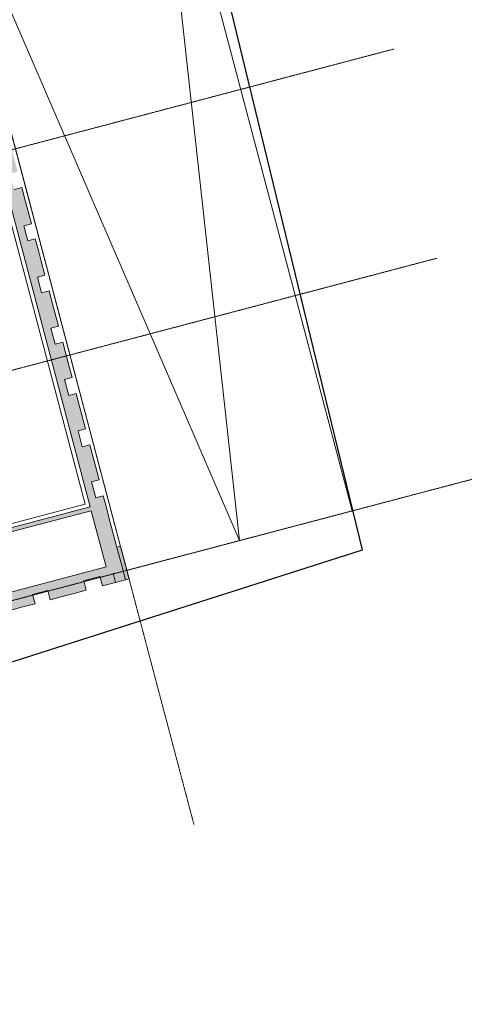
# Model space of a CAD drawing. Header units: millimetres. Extents: x -409347 to -76892, y 286088 to 1850972.
# Tile 328 of 364: x -206947 to -195501, y 1270904 to 1296278. Entities that reach past the tile are written whole.
import ezdxf

# ---------------------------------------------------------------- set-up
doc = ezdxf.new("R2010")
doc.units = ezdxf.units.MM
doc.linetypes.add('DGN Style 2', pattern=[3.08948, 1.853688, -1.235792])
doc.linetypes.add('DGN Style 4', pattern=[4.946257, 2.471584, -1.235792, 0.003089, -1.235792])
for name, color, linetype, lineweight in [('A_BU_CONCRETE_S_FILL', 7, 'Continuous', 0), ('A_P_ALLG_RWO_X_X', 20, 'Continuous', 30), ('A_P_AUSA_STR_X_X', 251, 'Continuous', 0), ('A_P_WAND_BET_A_X', 25, 'Continuous', 0), ('A_P_WAND_BET_V_X', 131, 'DGN Style 2', 0)]:
    doc.layers.add(name, color=color, linetype=linetype, lineweight=lineweight)
doc.layers.add('A_P_ACHS_HAR_X_X', color=70, linetype='DGN Style 4', lineweight=0, transparency=0.7)

msp = doc.modelspace()

# ---------------------------------------------------------------- hatches: boundary and pattern name
at = {"layer": 'A_BU_CONCRETE_S_FILL', "ltscale": 4.744342, "extrusion": (0, 0, -1)}
msp.add_hatch(color=256, dxfattribs=at).paths.add_polyline_path([(210675, 1306280), (210861, 1306983), (210860, 1306983), (210931, 1307251), (210931, 1307251), (210957, 1307348), (211551, 1307191), (211525, 1307095), (211940, 1306985), (211966, 1307082), (212896, 1306836), (212871, 1306739), (213261, 1306636), (213287, 1306733), (214216, 1306488), (214191, 1306391), (214608, 1306281), (214633, 1306378), (215562, 1306132), (215536, 1306036), (215929, 1305932), (215954, 1306029), (216882, 1305784), (216856, 1305687), (217275, 1305577), (217301, 1305673), (218227, 1305429), (218202, 1305332), (218596, 1305228), (218622, 1305325), (219547, 1305080), (219522, 1304984), (219943, 1304873), (219968, 1304969), (220893, 1304725), (220867, 1304629), (221264, 1304524), (221289, 1304621), (222213, 1304377), (222187, 1304280), (222610, 1304168), (222636, 1304265), (223558, 1304022), (223533, 1303925), (223931, 1303820), (223956, 1303916), (224878, 1303673), (224852, 1303577), (225278, 1303464), (225303, 1303561), (226198, 1303325), (226172, 1303228), (226598, 1303116), (226624, 1303212), (227518, 1302976), (227492, 1302880), (227919, 1302767), (227936, 1302762), (227936, 1302555), (211266, 1306956), (210117, 1302604), (212298, 1302028), (212222, 1301738), (210041, 1302314), (205133, 1283721), (218337, 1280236), (219028, 1282853), (221364, 1291705), (221654, 1291629), (219318, 1282776), (218806, 1280839), (218516, 1280916), (218312, 1280139), (205108, 1283624), (204725, 1282174), (217929, 1278689), (218516, 1280916), (218806, 1280839), (218219, 1278612), (223209, 1277295), (223197, 1277247), (223526, 1277160), (223424, 1276773), (223095, 1276860), (223095, 1276860), (222837, 1276928), (222837, 1276928), (222532, 1277008), (222596, 1277250), (222168, 1277363), (222104, 1277121), (221770, 1277209), (221770, 1277209), (221517, 1277276), (221517, 1277276), (221211, 1277357), (221275, 1277599), (220848, 1277711), (220784, 1277470), (220465, 1277554), (220465, 1277554), (220196, 1277625), (220196, 1277625), (219891, 1277706), (219954, 1277947), (219528, 1278060), (219464, 1277818), (219130, 1277906), (219130, 1277906), (218876, 1277973), (218876, 1277973), (218570, 1278054), (218634, 1278296), (218208, 1278408), (218145, 1278167), (217810, 1278255), (217810, 1278255), (217530, 1278329), (217530, 1278329), (217223, 1278410), (217287, 1278652), (216889, 1278757), (216825, 1278515), (216489, 1278604), (216489, 1278604), (216210, 1278677), (216210, 1278677), (215902, 1278758), (215966, 1279000), (215543, 1279112), (215479, 1278870), (215143, 1278959), (215143, 1278959), (214864, 1279033), (214864, 1279033), (214556, 1279114), (214620, 1279356), (214223, 1279460), (214159, 1279219), (213823, 1279307), (213823, 1279307), (213543, 1279381), (213543, 1279381), (213235, 1279463), (213299, 1279704), (212878, 1279816), (212814, 1279574), (212477, 1279663), (212477, 1279663), (212197, 1279737), (212197, 1279737), (211888, 1279818), (211952, 1280060), (211558, 1280164), (211494, 1279922), (211156, 1280011), (211156, 1280011), (210877, 1280085), (210877, 1280085), (210567, 1280167), (210631, 1280409), (210212, 1280519), (210148, 1280277), (209810, 1280367), (209810, 1280367), (209531, 1280440), (209531, 1280440), (209221, 1280522), (209285, 1280764), (208892, 1280868), (208829, 1280626), (208490, 1280715), (208490, 1280715), (208210, 1280789), (208210, 1280789), (207900, 1280871), (207964, 1281113), (207547, 1281223), (207483, 1280981), (207144, 1281071), (207144, 1281071), (206864, 1281144), (206864, 1281144), (206553, 1281226), (206617, 1281468), (206227, 1281571), (206163, 1281329), (205824, 1281419), (205824, 1281419), (205544, 1281493), (205544, 1281493), (205233, 1281575), (205296, 1281817), (204881, 1281926), (204818, 1281685), (204477, 1281774), (204477, 1281774), (204224, 1281841), (204132, 1281866), (204354, 1282707), (204446, 1282683), (204453, 1282711), (204453, 1282711), (204649, 1283452), (204649, 1283452), (204716, 1283705), (204716, 1283705), (204795, 1284004), (204988, 1283953), (205097, 1284366), (204904, 1284417), (204997, 1284772), (204997, 1284772), (205064, 1285026), (205064, 1285026), (205143, 1285325), (205336, 1285274), (205445, 1285686), (205252, 1285737), (205346, 1286092), (205346, 1286092), (205413, 1286346), (205413, 1286346), (205492, 1286646), (205685, 1286595), (205793, 1287006), (205600, 1287057), (205690, 1287398), (205690, 1287398), (205761, 1287666), (205761, 1287666), (205841, 1287966), (206034, 1287915), (206142, 1288326), (205949, 1288376), (206043, 1288733), (206043, 1288733), (206110, 1288987), (206110, 1288987), (206189, 1289287), (206382, 1289236), (206490, 1289645), (206297, 1289696), (206391, 1290053), (206391, 1290053), (206465, 1290333), (206465, 1290333), (206545, 1290634), (206738, 1290583), (206838, 1290965), (206646, 1291016), (206740, 1291373), (206740, 1291373), (206814, 1291653), (206814, 1291653), (206893, 1291955), (207086, 1291904), (207194, 1292311), (207001, 1292362), (207095, 1292720), (207095, 1292720), (207169, 1292999), (207169, 1292999), (207249, 1293301), (207442, 1293250), (207542, 1293631), (207349, 1293681), (207444, 1294040), (207444, 1294040), (207518, 1294319), (207518, 1294319), (207598, 1294622), (207790, 1294571), (207897, 1294976), (207704, 1295027), (207799, 1295386), (207799, 1295386), (207873, 1295666), (207873, 1295666), (207953, 1295969), (208146, 1295918), (208245, 1296296), (208053, 1296347), (208148, 1296706), (208148, 1296706), (208221, 1296986), (208222, 1296986), (208302, 1297290), (208494, 1297239), (208601, 1297642), (208408, 1297692), (208503, 1298052), (208503, 1298052), (208577, 1298332), (208577, 1298332), (208657, 1298636), (208850, 1298585), (208949, 1298961), (208757, 1299012), (208852, 1299373), (208852, 1299373), (208925, 1299652), (208925, 1299652), (209006, 1299957), (209198, 1299906), (209304, 1300307), (209112, 1300358), (209207, 1300719), (209207, 1300719), (209281, 1300998), (209281, 1300998), (209361, 1301304), (209554, 1301253), (209652, 1301627), (209460, 1301678), (209556, 1302039), (209555, 1302039), (209629, 1302319), (209629, 1302319), (209710, 1302625), (209902, 1302574), (210008, 1302973), (209815, 1303023), (209911, 1303385), (209911, 1303385), (209978, 1303639), (209978, 1303639), (210059, 1303945), (210251, 1303895), (210356, 1304292), (210164, 1304343), (210259, 1304706), (210259, 1304706), (210326, 1304959), (210326, 1304959), (210407, 1305266), (210600, 1305216), (210704, 1305612), (210512, 1305663), (210608, 1306026), (210608, 1306026), (210675, 1306280)], flags=0)

# ---------------------------------------------------------------- linework, layer by layer
at = {"layer": 'A_BU_CONCRETE_S_FILL', "ltscale": 4.744342}
for p, q in [((-210041, 1302314), (-205133, 1283721)), ((-206893, 1291955), (-207086, 1291904)), ((-206814, 1291653), (-206893, 1291955)), ((-206740, 1291373), (-206814, 1291653)), ((-206814, 1291653), (-206814, 1291653)), ((-206646, 1291016), (-206740, 1291373)), ((-206740, 1291373), (-206740, 1291373)), ((-206838, 1290965), (-206646, 1291016)), ((-206738, 1290583), (-206838, 1290965)), ((-206545, 1290634), (-206738, 1290583)), ((-206465, 1290333), (-206545, 1290634)), ((-206391, 1290053), (-206465, 1290333)), ((-206465, 1290333), (-206465, 1290333)), ((-206297, 1289696), (-206391, 1290053)), ((-206391, 1290053), (-206391, 1290053)), ((-206490, 1289645), (-206297, 1289696)), ((-206382, 1289236), (-206490, 1289645)), ((-206189, 1289287), (-206382, 1289236)), ((-206110, 1288987), (-206189, 1289287)), ((-206043, 1288733), (-206110, 1288987)), ((-206110, 1288987), (-206110, 1288987)), ((-205949, 1288376), (-206043, 1288733)), ((-206043, 1288733), (-206043, 1288733)), ((-206142, 1288326), (-205949, 1288376)), ((-206034, 1287915), (-206142, 1288326)), ((-205841, 1287966), (-206034, 1287915)), ((-205761, 1287666), (-205841, 1287966)), ((-205690, 1287398), (-205761, 1287666)), ((-205761, 1287666), (-205761, 1287666)), ((-205600, 1287057), (-205690, 1287398)), ((-205690, 1287398), (-205690, 1287398)), ((-205793, 1287006), (-205600, 1287057)), ((-205685, 1286595), (-205793, 1287006)), ((-205492, 1286646), (-205685, 1286595)), ((-205413, 1286346), (-205492, 1286646)), ((-205346, 1286092), (-205413, 1286346)), ((-205413, 1286346), (-205413, 1286346)), ((-205252, 1285737), (-205346, 1286092)), ((-205346, 1286092), (-205346, 1286092)), ((-205445, 1285686), (-205252, 1285737)), ((-205336, 1285274), (-205445, 1285686)), ((-205143, 1285325), (-205336, 1285274)), ((-205064, 1285026), (-205143, 1285325)), ((-204997, 1284772), (-205064, 1285026)), ((-205064, 1285026), (-205064, 1285026)), ((-204904, 1284417), (-204997, 1284772)), ((-204997, 1284772), (-204997, 1284772)), ((-205097, 1284366), (-204904, 1284417)), ((-204988, 1283953), (-205097, 1284366)), ((-204795, 1284004), (-204988, 1283953)), ((-204716, 1283705), (-204795, 1284004)), ((-205133, 1283721), (-218337, 1280236)), ((-204649, 1283452), (-204716, 1283705)), ((-204716, 1283705), (-204716, 1283705)), ((-218312, 1280139), (-205108, 1283624)), ((-205108, 1283624), (-204725, 1282174)), ((-204453, 1282711), (-204649, 1283452)), ((-204649, 1283452), (-204649, 1283452)), ((-204446, 1282683), (-204453, 1282711)), ((-204453, 1282711), (-204453, 1282711)), ((-204354, 1282707), (-204446, 1282683)), ((-204132, 1281866), (-204354, 1282707)), ((-204725, 1282174), (-217929, 1278689)), ((-205296, 1281817), (-204881, 1281926)), ((-204881, 1281926), (-204818, 1281685)), ((-205233, 1281575), (-205296, 1281817)), ((-204818, 1281685), (-204477, 1281774)), ((-204477, 1281774), (-204224, 1281841)), ((-204477, 1281774), (-204477, 1281774)), ((-204224, 1281841), (-204132, 1281866)), ((-206617, 1281468), (-206227, 1281571)), ((-206553, 1281226), (-206617, 1281468)), ((-206227, 1281571), (-206163, 1281329)), ((-206163, 1281329), (-205824, 1281419)), ((-205824, 1281419), (-205544, 1281493)), ((-205824, 1281419), (-205824, 1281419)), ((-205544, 1281493), (-205233, 1281575)), ((-205544, 1281493), (-205544, 1281493)), ((-206864, 1281144), (-206553, 1281226)), ((-207144, 1281071), (-206864, 1281144)), ((-206864, 1281144), (-206864, 1281144))]:
    msp.add_line(p, q, dxfattribs=at)
at = {"layer": 'A_BU_CONCRETE_S_FILL', "transparency": 33554559}
for p, q in [((-205261, 1283791), (-210117, 1302190)), ((-218266, 1280358), (-205261, 1283791))]:
    msp.add_line(p, q, dxfattribs=at)
at = {"layer": 'A_BU_CONCRETE_S_FILL', "ltscale": 4.744342, "transparency": 33554559}
for p, q in [((-204338, 1282276), (-204453, 1282711)), ((-204224, 1281841), (-204339, 1282277)), ((-204541, 1282016), (-204477, 1281774))]:
    msp.add_line(p, q, dxfattribs=at)
at = {"layer": 'A_P_ACHS_HAR_X_X', "ltscale": 0.000466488, "transparency": 33554477}
for p, q in [((-212246, 1312607), (-202462, 1275537)), ((-197313, 1295523), (-223401, 1288637)), ((-196203, 1290132), (-222291, 1283246)), ((-194436, 1284662), (-228135, 1275768))]:
    msp.add_line(p, q, dxfattribs=at)
at = {"layer": 'A_P_ALLG_RWO_X_X', "ltscale": 0.01}
msp.add_lwpolyline([(-299745, 1340273), (-299084, 1312338), (-295968, 1312345), (-296277, 1279204), (-262946, 1279288), (-262947, 1280042), (-247230, 1280212), (-224684, 1281100), (-223942, 1277761), (-223416, 1275855), (-216580, 1276717), (-198124, 1282612), (-204829, 1310223), (-209813, 1308967), (-209539, 1307618), (-225725, 1303346), (-227528, 1341854)], dxfattribs=at)
at = {"layer": 'A_P_AUSA_STR_X_X', "ltscale": 0.01, "transparency": 33554585}
for p, q in [((-201290, 1282853), (-203493, 1302956)), ((-209295, 1301425), (-201290, 1282853))]:
    msp.add_line(p, q, dxfattribs=at)
msp.add_3dface([(-204191, 1282087), (-209295, 1301425), (-203493, 1302956), (-198390, 1283618)], dxfattribs=at)
at = {"layer": 'A_P_WAND_BET_A_X', "ltscale": 0.01}
msp.add_3dface([(-409347, 1850972), (-87526, 1850972), (-87526, 286088), (-409347, 286088)], dxfattribs=at)
at = {"layer": 'A_P_WAND_BET_V_X'}
msp.add_3dface([(-393846, 1377501), (-393839, 1242491), (-110945, 1242506), (-110952, 1377516)], dxfattribs=at)

doc.saveas('drawing.dxf')
